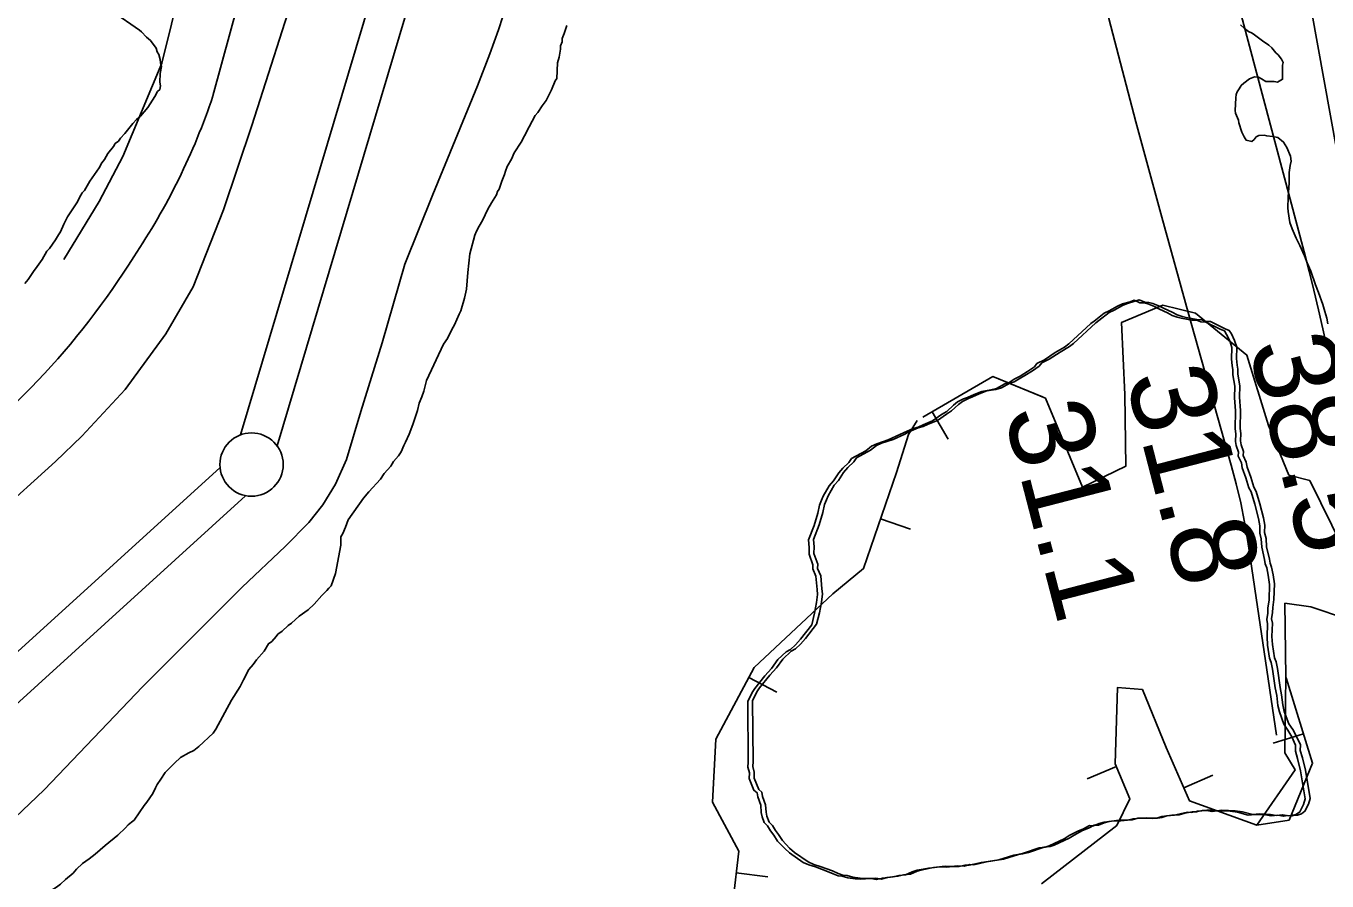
# Model space of a CAD drawing. Extents: x 3250478 to 3288318, y 788638 to 816472.
# Drawn here: x 3273689 to 3274716, y 798134 to 798809 of the extents above; entities that cross this region are included whole.
import ezdxf

# ---------------------------------------------------------------- set-up
doc = ezdxf.new("R2010")
doc.units = 0
for name, color, linetype in [('V-BORW-LINE', 7, 'Continuous'), ('V-LEVE-TOET', 7, 'Continuous'), ('V-RIVR-RANG', 7, 'Continuous'), ('V-ROAD-CNTR', 7, 'Continuous'), ('V-SITE-VEGE', 7, 'Continuous'), ('V-SURV-LINE', 7, 'Continuous'), ('V-TOPO-MAJR', 7, 'Continuous'), ('V-TOPO-MINR', 7, 'Continuous'), ('V-TOPO-SHOR', 7, 'Continuous')]:
    doc.layers.add(name, color=color, linetype=linetype)

msp = doc.modelspace()

# ---------------------------------------------------------------- linework, layer by layer
at = {"layer": 'V-BORW-LINE'}
for p, q in [((3274404.3, 798504.6), (3274416.8, 798482.9)), ((3274363.4, 798419.9), (3274387.1, 798411.8)), ((3274259.6, 798294.8), (3274281.7, 798283)), ((3274697.3, 798250.3), (3274673.4, 798242.9)), ((3274549.7, 798224.3), (3274526.6, 798214.7)), ((3274602.8, 798207.6), (3274625.7, 798217.6)), ((3274249.6, 798140.3), (3274274.5, 798137.3))]:
    msp.add_line(p, q, dxfattribs=at)
for points in [[(3274737.2, 798379.6), (3274702.3, 798450.3), (3274685.9, 798454.6), (3274669.7, 798493.6), (3274652.6, 798549.3), (3274612, 798582.5), (3274586.4, 798588.7), (3274553.8, 798575.1), (3274556.2, 798518.1), (3274557, 798461.6), (3274522.8, 798444.9), (3274493.6, 798515.4), (3274452.2, 798532.3), (3274396.8, 798500.2)], [(3274491.2, 798516.4), (3274452.2, 798532.3), (3274396.8, 798500.2)], [(3274392.4, 798497.6), (3274385.4, 798486.6), (3274376, 798456.5), (3274350, 798380.7), (3274325.9, 798360.8), (3274263.8, 798302.5), (3274233.5, 798245.9), (3274230.7, 798196.2), (3274251.7, 798157.6), (3274247.1, 798119)], [(3274392.4, 798497.6), (3274385.4, 798486.6), (3274376, 798456.5), (3274350, 798380.7), (3274325.9, 798360.8), (3274263.8, 798302.5), (3274233.5, 798245.9), (3274230.7, 798196.2), (3274251.7, 798157.6), (3274247.1, 798119)], [(3274490.4, 798131.6), (3274549.9, 798177.9), (3274560.2, 798198.9), (3274548.8, 798226.6), (3274550.5, 798286.7), (3274570.2, 798285.3), (3274588.9, 798239.3), (3274607.3, 798197.3), (3274660.4, 798178), (3274690.7, 798221.7), (3274682.6, 798235.2), (3274683.4, 798295.3), (3274682.7, 798353.3), (3274703.2, 798350.4), (3274731.2, 798340.9)], [(3274490.4, 798131.6), (3274549.9, 798177.9), (3274560.2, 798198.9), (3274548.8, 798226.6), (3274550.5, 798286.7), (3274570.2, 798285.3), (3274588.9, 798239.3), (3274607.3, 798197.3), (3274660.4, 798178), (3274686, 798182), (3274704.5, 798227), (3274683.6, 798294.5)]]:
    msp.add_lwpolyline(points, dxfattribs=at)
at = {"layer": 'V-LEVE-TOET'}
for points in [[(3273904.2, 798846.9), (3273867.2, 798730.6), (3273844.7, 798664), (3273820.8, 798603.2), (3273799.2, 798566.2), (3273767.2, 798522.1), (3273733, 798485.3), (3273712.2, 798465.4), (3273664.3, 798422)], [(3273599.8, 798107.6), (3273703.1, 798205.9), (3273781, 798287.6), (3273859.6, 798366), (3273893.4, 798398.1), (3273912.2, 798417.2), (3273923.2, 798431.1), (3273933.1, 798447.4), (3273941.9, 798466.8), (3273953.2, 798504.8), (3273969.9, 798559), (3273987.8, 798621.1), (3274009.9, 798676.3), (3274045.2, 798762), (3274054.9, 798787.2), (3274061.8, 798806.1), (3274068.6, 798827.4)]]:
    msp.add_lwpolyline(points, dxfattribs=at)
at = {"layer": 'V-ROAD-CNTR'}
msp.add_lwpolyline([(3273957.4, 799249.5), (3273956.4, 799193.1), (3273836.3, 798754)], dxfattribs=at)
for centre, radius, start, end in [((3273333, 798922.9), 531, 326.1271, 341.4428), ((3273245.2, 798957.6), 623.5, 305.2155, 327.983)]:
    msp.add_arc(centre, radius, start, end, dxfattribs=at)
at = {"layer": 'V-SITE-VEGE'}
for points in [[(3273757, 798820.8), (3273778.4, 798805.9), (3273780, 798804.6), (3273783.9, 798800.5), (3273787.1, 798797.9), (3273791.7, 798791.7), (3273792.5, 798788.8), (3273793.6, 798786.8), (3273794.7, 798782.7), (3273795, 798780.2), (3273795.8, 798777.3), (3273794.8, 798771.7), (3273794.5, 798764.8), (3273794.9, 798761.9), (3273794.4, 798759.1), (3273792.7, 798757.6)], [(3274112.1, 798796.8), (3274112.2, 798799.4), (3274113.6, 798803.2), (3274115.8, 798809.7)], [(3274647.7, 798810.2), (3274650.6, 798807.6), (3274654, 798804.9), (3274656.8, 798803.5), (3274658.7, 798802.3), (3274664.9, 798797.6), (3274669.9, 798794.1), (3274672.4, 798792), (3274675.6, 798788.1), (3274677.5, 798786.4), (3274680, 798783.1), (3274681.4, 798780.3), (3274680.8, 798778.2), (3274680.9, 798774.2), (3274680.8, 798767.2), (3274676.9, 798764.9), (3274674.1, 798765.4), (3274667.7, 798765.3), (3274664.3, 798767.6), (3274661.8, 798768.8), (3274658.7, 798769), (3274654.8, 798767.6), (3274650.3, 798764.1), (3274648.2, 798762.2), (3274646.5, 798759.7), (3274645, 798757.2), (3274644.2, 798755.1), (3274643.9, 798752.6), (3274643.3, 798742.5), (3274643.7, 798740.4), (3274646, 798734.9), (3274646.4, 798732.8), (3274648.7, 798725.5), (3274650.4, 798721.6), (3274652, 798719.2), (3274656.6, 798718.1), (3274658.4, 798719.7), (3274659.9, 798721.6), (3274662, 798722.9), (3274666.2, 798723), (3274668.4, 798722.4), (3274673, 798722), (3274677, 798721.2), (3274681.7, 798717.6), (3274684.3, 798713.4), (3274687.2, 798706.5), (3274687.7, 798702.5), (3274686.8, 798699.1), (3274686.1, 798693.6), (3274686, 798685.3), (3274685.2, 798674), (3274685.1, 798665.7), (3274685.2, 798662.7), (3274686.7, 798654.1), (3274688.4, 798649), (3274691.6, 798641.7), (3274694.6, 798636), (3274698.2, 798627.6), (3274700.2, 798622.1), (3274703.1, 798615.5), (3274706.8, 798604.9), (3274709.1, 798598.8), (3274712.5, 798589.4), (3274714.2, 798583.7), (3274715.9, 798578.5), (3274716.6, 798574)], [(3273769.4, 798178.4), (3273772.1, 798180.3), (3273774.1, 798182.1), (3273782.2, 798193.5), (3273784.3, 798196.1), (3273789, 798203), (3273791.1, 798207.5), (3273792.5, 798210.1), (3273795.2, 798214.5), (3273798.6, 798219.6), (3273806, 798227.1), (3273810.7, 798231.5), (3273817.3, 798235.2), (3273821.2, 798237), (3273825.2, 798240.1), (3273836.6, 798250.8), (3273838.6, 798254), (3273851, 798276.9), (3273857.9, 798287.7), (3273860.6, 798292.8), (3273864.8, 798301.1), (3273868.1, 798304.9), (3273870.9, 798308.7), (3273876.9, 798315.6), (3273880.3, 798321.3), (3273883, 798323.2), (3273886.4, 798327), (3273887.7, 798328.9), (3273891, 798331.4), (3273895.7, 798335.7), (3273898.4, 798337.6), (3273904.4, 798343.2), (3273911.7, 798348.2), (3273916.4, 798352.6), (3273922.4, 798359.5), (3273926.4, 798363.3), (3273927.8, 798365.2), (3273929.8, 798367.1), (3273933.3, 798376.7), (3273937.3, 798399.2), (3273937.5, 798405.7), (3273938.9, 798408.3), (3273941, 798413.4), (3273943.1, 798419.1), (3273955.3, 798436.2), (3273959.4, 798441.3), (3273968.8, 798451.4), (3273971.5, 798455.8), (3273976.9, 798461.5), (3273979, 798465.3), (3273983, 798469.7), (3273985, 798472.9), (3273987.2, 798478), (3273988.5, 798480.6), (3273991.3, 798486.9), (3273994.2, 798494.6), (3273997.8, 798505.5), (3273999.2, 798511.3), (3274001.4, 798516.4), (3274002.8, 798520.9), (3274005, 798529.3), (3274018.3, 798558), (3274021.6, 798562.5), (3274025.1, 798569.5), (3274027.2, 798573.3), (3274030.7, 798581.6), (3274032.1, 798584.2), (3274035, 798594.4), (3274036.5, 798601.5), (3274037.6, 798614.5), (3274039.3, 798629.3), (3274043.1, 798644.1), (3274044.5, 798647.3), (3274046.5, 798651.1), (3274049.3, 798655.6), (3274053.4, 798664.5), (3274056.2, 798669.6), (3274060.3, 798676), (3274061, 798678.5), (3274062.4, 798680.4), (3274064.5, 798686.8), (3274066.6, 798692), (3274067.4, 798694.5), (3274068.8, 798698.4), (3274072.2, 798704.1), (3274074.3, 798709.2), (3274079.8, 798717.5), (3274082.5, 798722.6), (3274086, 798729.6), (3274090.8, 798738.5), (3274092.8, 798741), (3274096.2, 798746.1), (3274099.6, 798750.5), (3274103.8, 798758.8), (3274106.6, 798765.9), (3274108, 798767.8), (3274108.4, 798780.1), (3274109.8, 798784.6), (3274110.7, 798791), (3274110.7, 798793.6), (3274112.1, 798796.8)], [(3273792.7, 798757.6), (3273790.5, 798753.6), (3273785, 798744.8), (3273779.1, 798738.1), (3273776.1, 798735.4), (3273773.2, 798732.2), (3273766.8, 798724.3), (3273763.5, 798720.7), (3273761.8, 798718.4), (3273759.3, 798716.4), (3273758, 798714), (3273753.4, 798708.5), (3273750.8, 798703.7), (3273748.7, 798701.3), (3273746.5, 798697.3), (3273739.3, 798686.6), (3273735, 798679.4), (3273733.3, 798677.5), (3273731.1, 798673.9), (3273729.4, 798670.3), (3273721.7, 798658.4), (3273718.7, 798652.8), (3273716.1, 798646.8), (3273714.4, 798644.4), (3273712.2, 798640.4), (3273707.5, 798633.6), (3273705.4, 798631.3), (3273701.5, 798624.9), (3273697.7, 798619.3), (3273694.7, 798615.4), (3273690.5, 798609), (3273687.9, 798605.9)], [(3274646, 798472.7), (3274644.3, 798478), (3274643.7, 798481.2), (3274643.9, 798487.1), (3274643.4, 798491), (3274643.8, 798505.2), (3274642.9, 798515.6), (3274643.2, 798524.7), (3274641.5, 798533.8), (3274641.6, 798537.7), (3274641.1, 798541), (3274640.6, 798546.2), (3274640.9, 798555.2), (3274639.1, 798560.5), (3274636.7, 798565.7), (3274634.9, 798568.4), (3274631.7, 798569.8), (3274620.2, 798575.3), (3274616.3, 798575.5), (3274613.1, 798576.9), (3274609.2, 798577), (3274600.8, 798578.5), (3274597.6, 798579.3), (3274593.8, 798580.7), (3274589.9, 798582.8), (3274583.6, 798585.6), (3274579.7, 798587.7), (3274574.6, 798589.8), (3274571.4, 798590.5), (3274568.2, 798590.6), (3274563.7, 798592.7), (3274560.4, 798591.5), (3274554.5, 798589.8), (3274550.6, 798587.9), (3274544, 798584.3), (3274540, 798582.4), (3274532, 798576.2), (3274529.4, 798574.4), (3274512, 798558.1), (3274508.7, 798555.6), (3274501.4, 798551.3), (3274492.8, 798545.7), (3274486.9, 798542.7), (3274484.9, 798540.1), (3274479.6, 798536.4), (3274473.6, 798532.7), (3274469, 798530.3), (3274465, 798527.8), (3274461.7, 798526.6), (3274455.1, 798522.9), (3274450.6, 798521.8), (3274443.4, 798520.7), (3274437.5, 798518.3), (3274432.2, 798515.9), (3274428.9, 798514.7), (3274424.3, 798512.3), (3274421, 798509.8), (3274415.7, 798504.8), (3274411.7, 798502.3), (3274404.4, 798497.4), (3274397.2, 798494.3), (3274393.2, 798492.5), (3274389.3, 798491.4), (3274382.1, 798488.3), (3274378.8, 798486.5), (3274369.6, 798482.3), (3274360.4, 798479.3), (3274356.4, 798477.5), (3274351.8, 798473.8), (3274340.6, 798467.6), (3274338.5, 798464.5), (3274333.8, 798460.1), (3274330.5, 798456.3), (3274326.4, 798449.9), (3274323, 798446.2), (3274318.2, 798437.9), (3274316.8, 798434.7), (3274315.4, 798430.9), (3274313.9, 798424.4), (3274311, 798414.8), (3274306.7, 798403.3), (3274307.2, 798397.4), (3274307, 798392.2), (3274310, 798383.7), (3274309.9, 798380.5), (3274312.3, 798374.6), (3274313.3, 798364.2), (3274313.8, 798360.2), (3274312.9, 798353.8), (3274311.4, 798345.4), (3274309.1, 798336.4), (3274300.3, 798325), (3274296.3, 798320.6), (3274292.3, 798316.9), (3274289, 798315), (3274282.3, 798308.8), (3274277.5, 798301.8), (3274272.2, 798296.1), (3274264.1, 798286), (3274262, 798282.8), (3274258.6, 798275.8)], [(3274355.8, 798135.9), (3274360.3, 798135.1), (3274364.9, 798136.3), (3274373.4, 798137.3), (3274378, 798138.4), (3274383.1, 798138.9), (3274388.4, 798141.3), (3274392.3, 798142.5), (3274401.5, 798144.2), (3274410.6, 798145.2), (3274415.8, 798145), (3274420.3, 798145.5), (3274425.5, 798145.3), (3274430.1, 798146.5), (3274433.3, 798146.4), (3274443.1, 798148.7), (3274456.8, 798150.8), (3274468.6, 798154.3), (3274471.8, 798154.9), (3274476.4, 798156), (3274488.8, 798160.2), (3274493.4, 798160.7), (3274496.7, 798161.8), (3274508.5, 798167.3), (3274512.5, 798169.8), (3274519.1, 798173.4), (3274523.7, 798175.2), (3274528.3, 798177.7), (3274531.5, 798177.6), (3274536.1, 798179.4), (3274540.1, 798180.5), (3274547.9, 798181.6), (3274553.1, 798181.4), (3274558.3, 798181.9), (3274562.8, 798183.1), (3274569.3, 798183.5), (3274578.4, 798183.2), (3274581.7, 798183.7), (3274585.6, 798184.9), (3274589.5, 798185.4), (3274595.3, 798185.9), (3274599.9, 798187), (3274605.8, 798188.2), (3274609, 798188.1), (3274613.6, 798189.2), (3274620.7, 798189.6), (3274625.2, 798188.8), (3274629.2, 798189.3), (3274639.5, 798189), (3274645.3, 798188.2), (3274653.7, 798186), (3274658.9, 798186.4), (3274667.3, 798186.2), (3274671.8, 798185.4), (3274677, 798185.9), (3274681.5, 798185.1), (3274684.8, 798185.6), (3274688.7, 798185.5), (3274691.9, 798186.7), (3274694.6, 798188.5), (3274697.4, 798194.3), (3274698.8, 798198.8), (3274695, 798220.9), (3274692.7, 798230.7), (3274691, 798236.6), (3274691.1, 798241.2), (3274688.1, 798247.7), (3274685, 798253), (3274681.9, 798257.7), (3274678.3, 798267.5), (3274677.2, 798272.7), (3274676.2, 798280.5), (3274675.1, 798286.4), (3274672.9, 798301.4), (3274671.8, 798306.6), (3274670.6, 798309.9), (3274669, 798320.3), (3274668.6, 798326.8), (3274668.9, 798337.2), (3274668.4, 798340.4), (3274669.2, 798345.6), (3274669.3, 798349.5), (3274670.2, 798355.9), (3274670.6, 798368.2), (3274669.5, 798375.4), (3274668.4, 798381.3), (3274667.2, 798384.5), (3274666.6, 798387.8), (3274664.4, 798397.6), (3274663.9, 798404.1), (3274662.8, 798408.7), (3274663, 798414.5), (3274661.9, 798420.4), (3274659, 798431.5), (3274656.1, 798441.3), (3274654.2, 798444.6), (3274651.9, 798452.4), (3274648.9, 798460.3), (3274648.4, 798464.2), (3274645.9, 798469.5), (3274646, 798472.7)], [(3274258.6, 798275.8), (3274259, 798227.8), (3274258.8, 798223.9), (3274260, 798219.4), (3274259.8, 798214.8), (3274263.4, 798205.6), (3274266, 798203.6), (3274266.5, 798200.4), (3274268.9, 798193.8), (3274269.3, 798188), (3274269.9, 798184.7), (3274271.7, 798180.1), (3274274.2, 798177.4), (3274276.7, 798173.5), (3274279.1, 798170.1), (3274282.2, 798165.5), (3274287.9, 798159.5), (3274291.7, 798156.1), (3274302.4, 798148.6), (3274306.9, 798146.6), (3274312, 798145.1), (3274321.7, 798141.5), (3274326.1, 798139.5), (3274330, 798138), (3274333.2, 798137.9), (3274337.7, 798136.5), (3274343.5, 798135.7), (3274347.4, 798135.5), (3274355.8, 798135.9)], [(3273680.7, 798100.9), (3273689.4, 798109), (3273701.4, 798119), (3273703.4, 798120.9), (3273706.1, 798124), (3273708.8, 798126.5), (3273712.8, 798129), (3273716.1, 798131.5), (3273720.1, 798135.2), (3273726.1, 798140.2), (3273728.8, 798143.4), (3273733.5, 798147.8), (3273738.8, 798151.5), (3273743.4, 798155.2), (3273751.4, 798162.1), (3273761.4, 798170.2), (3273767.4, 798175.9), (3273769.4, 798178.4)]]:
    msp.add_lwpolyline(points, dxfattribs=at)
at = {"layer": 'V-SURV-LINE'}
for points in [[(3273858.3, 798486.3), (3274092.2, 799270.3)], [(3274120.9, 799261.7), (3273887, 798477.7)], [(3273429.6, 798085.3), (3273842, 798460.5)], [(3273862.2, 798438.3), (3273449.8, 798063.1)]]:
    msp.add_lwpolyline(points, dxfattribs=at)
msp.add_circle((3273866.9, 798462.9), 25, dxfattribs=at)
at = {"layer": 'V-TOPO-MAJR'}
msp.add_lwpolyline([(3274650.9, 799170.7), (3274703.8, 798821.2), (3274763.8, 798489.6), (3274905.8, 797655.9), (3275202.8, 796703.7)], dxfattribs=at)
at = {"layer": 'V-TOPO-MINR'}
for points in [[(3274530.7, 799260.2), (3274697.9, 798630.9), (3274701.8, 798615.7), (3274705.6, 798600.5), (3274709.2, 798585.2), (3274712.7, 798570), (3274716.1, 798554.6)], [(3274676.1, 798249.2), (3274653.3, 798402.2), (3274650.7, 798417.4), (3274647.8, 798432.6), (3274644.3, 798447.6), (3274640.3, 798462.5), (3274606.3, 798583), (3274585.4, 798658.3), (3274564.9, 798733.6), (3274545.2, 798809.1), (3274525.9, 798884.8)]]:
    msp.add_lwpolyline(points, dxfattribs=at)
at = {"layer": 'V-TOPO-SHOR'}
for points in [[(3273718.7, 798624.8), (3273746.5, 798670.6), (3273765.2, 798706.1), (3273796, 798780), (3273811.4, 798841.7), (3273835.1, 798924.2)], [(3274359.7, 798136.3), (3274351.3, 798136), (3274347.4, 798136.1), (3274341.6, 798136.9), (3274337.1, 798138.4), (3274333.8, 798138.5), (3274330, 798139.9), (3274325.5, 798142), (3274315.9, 798145.5), (3274310.8, 798147), (3274306.3, 798149.1), (3274295.5, 798156.6), (3274291.7, 798159.9), (3274286.1, 798165.9), (3274283, 798170.6), (3274280.5, 798173.9), (3274278.1, 798177.9), (3274275.5, 798180.5), (3274273.8, 798185.1), (3274273.2, 798188.4), (3274272.7, 798194.2), (3274270.4, 798200.8), (3274269.8, 798204.1), (3274267.3, 798206.1), (3274263.7, 798215.3), (3274263.8, 798219.8), (3274262.7, 798224.4), (3274262.8, 798228.3), (3274262.4, 798276.2), (3274265.9, 798283.3), (3274267.9, 798286.4), (3274276, 798296.5), (3274281.4, 798302.2), (3274286.2, 798309.2), (3274292.9, 798315.5), (3274296.2, 798317.3), (3274300.2, 798321.1), (3274304.2, 798325.5), (3274313, 798336.8), (3274315.2, 798345.8), (3274316.8, 798354.2), (3274317.6, 798360.7), (3274317.1, 798364.6), (3274316.2, 798375), (3274313.8, 798380.9), (3274313.9, 798384.1), (3274310.9, 798392.7), (3274311.1, 798397.8), (3274310.6, 798403.7), (3274314.9, 798415.2), (3274317.8, 798424.9), (3274319.3, 798431.3), (3274320.7, 798435.1), (3274322.1, 798438.3), (3274326.9, 798446.6), (3274330.2, 798450.4), (3274334.3, 798456.7), (3274337.7, 798460.5), (3274342.4, 798464.9), (3274344.4, 798468.1), (3274355.6, 798474.2), (3274360.3, 798477.9), (3274364.3, 798479.8), (3274373.4, 798482.7), (3274382.6, 798486.9), (3274385.9, 798488.8), (3274393.2, 798491.8), (3274397.1, 798493), (3274401, 798494.8), (3274408.3, 798497.8), (3274415.6, 798502.7), (3274419.5, 798505.2), (3274424.9, 798510.2), (3274428.2, 798512.7), (3274432.8, 798515.1), (3274436.1, 798516.3), (3274441.3, 798518.8), (3274447.3, 798521.2), (3274454.4, 798522.2), (3274459, 798523.4), (3274465.6, 798527.1), (3274468.9, 798528.2), (3274472.8, 798530.7), (3274477.5, 798533.2), (3274483.4, 798536.9), (3274488.7, 798540.6), (3274490.8, 798543.1), (3274496.7, 798546.2), (3274505.3, 798551.7), (3274512.6, 798556), (3274515.9, 798558.5), (3274533.3, 798574.8), (3274535.9, 798576.7), (3274543.9, 798582.9), (3274547.8, 798584.7), (3274554.4, 798588.4), (3274558.4, 798590.2), (3274564.3, 798591.9), (3274567.6, 798593.1), (3274572, 798591.1), (3274575.3, 798590.9)], [(3274575.3, 798590.9), (3274578.5, 798590.2), (3274583.6, 798588.1), (3274587.4, 798586), (3274593.8, 798583.2), (3274597.6, 798581.2), (3274601.5, 798579.7), (3274604.7, 798579), (3274613.1, 798577.4), (3274617, 798577.3), (3274620.2, 798575.9), (3274624, 798575.8), (3274635.5, 798570.2), (3274638.7, 798568.8), (3274640.6, 798566.2), (3274643, 798560.9), (3274644.8, 798555.7), (3274644.5, 798546.6), (3274645, 798541.4), (3274645.5, 798538.1), (3274645.4, 798534.2), (3274647, 798525.1), (3274646.8, 798516), (3274647.7, 798505.6), (3274647.3, 798491.4), (3274647.8, 798487.5), (3274647.6, 798481.7), (3274648.1, 798478.4), (3274649.9, 798473.2)], [(3274649.9, 798473.2), (3274649.8, 798469.9), (3274652.2, 798464.7), (3274652.8, 798460.8), (3274655.7, 798452.9), (3274658.1, 798445), (3274659.9, 798441.7), (3274662.8, 798431.9), (3274665.7, 798420.8), (3274666.8, 798414.9), (3274666.6, 798409.1), (3274667.8, 798404.5), (3274668.2, 798398), (3274670.5, 798388.2), (3274671.1, 798385), (3274672.2, 798381.7), (3274673.4, 798375.8), (3274674.4, 798368.7), (3274674, 798356.4), (3274673.2, 798349.9), (3274673, 798346), (3274672.2, 798340.9), (3274672.8, 798337.6), (3274672.4, 798327.2), (3274672.9, 798320.7), (3274674.5, 798310.3), (3274675.7, 798307), (3274676.8, 798301.8), (3274678.9, 798286.8), (3274680, 798281), (3274681.1, 798273.2), (3274682.2, 798267.9), (3274685.8, 798258.1), (3274688.9, 798253.5), (3274691.9, 798248.2), (3274695, 798241.6), (3274694.8, 798237.1), (3274696.6, 798231.2), (3274698.9, 798221.4), (3274702.7, 798199.2), (3274701.2, 798194.7), (3274698.5, 798189), (3274695.8, 798187.1), (3274692.5, 798185.9), (3274688.6, 798186), (3274685.4, 798185.5), (3274680.9, 798186.3), (3274675.7, 798185.8), (3274671.2, 798186.6), (3274662.7, 798186.9), (3274657.5, 798186.4), (3274649.2, 798188.6), (3274643.4, 798189.4), (3274633, 798189.8), (3274629.1, 798189.3), (3274624.6, 798190.1), (3274617.5, 798189.6), (3274612.9, 798188.5), (3274609.6, 798188.6), (3274603.8, 798187.5), (3274599.2, 798186.3), (3274593.4, 798185.9), (3274589.4, 798185.3), (3274585.5, 798184.2), (3274582.3, 798183.6), (3274573.2, 798183.9), (3274566.7, 798183.5), (3274562.1, 798182.3), (3274556.9, 798181.9), (3274551.7, 798182), (3274543.9, 798181), (3274540, 798179.8), (3274535.4, 798178), (3274532.2, 798178.1), (3274527.6, 798175.7), (3274523, 798173.9), (3274516.4, 798170.2), (3274512.4, 798167.7), (3274500.5, 798162.3), (3274497.3, 798161.1), (3274492.7, 798160.6), (3274480.3, 798156.4), (3274475.7, 798155.3), (3274472.4, 798154.8), (3274460.6, 798151.2), (3274447, 798149.1), (3274437.2, 798146.8), (3274433.9, 798146.9), (3274429.4, 798145.8), (3274424.2, 798145.9), (3274419.6, 798145.4), (3274414.4, 798145.6), (3274405.3, 798144.6), (3274396.2, 798142.9), (3274392.3, 798141.8), (3274387, 798139.3), (3274381.8, 798138.9), (3274377.2, 798137.7), (3274368.8, 798136.7), (3274364.2, 798135.5), (3274359.7, 798136.3)]]:
    msp.add_lwpolyline(points, dxfattribs=at)

# ---------------------------------------------------------------- texts
at = {"layer": 'V-RIVR-RANG'}
for s, p in [('38.5', (3274653.5, 798556.8)), ('31.8', (3274556.7, 798531.5)), ('31.1', (3274460.6, 798504))]:
    msp.add_text(s, height=67, rotation=284.4783, dxfattribs=at).set_placement(p)

doc.saveas('drawing.dxf')
